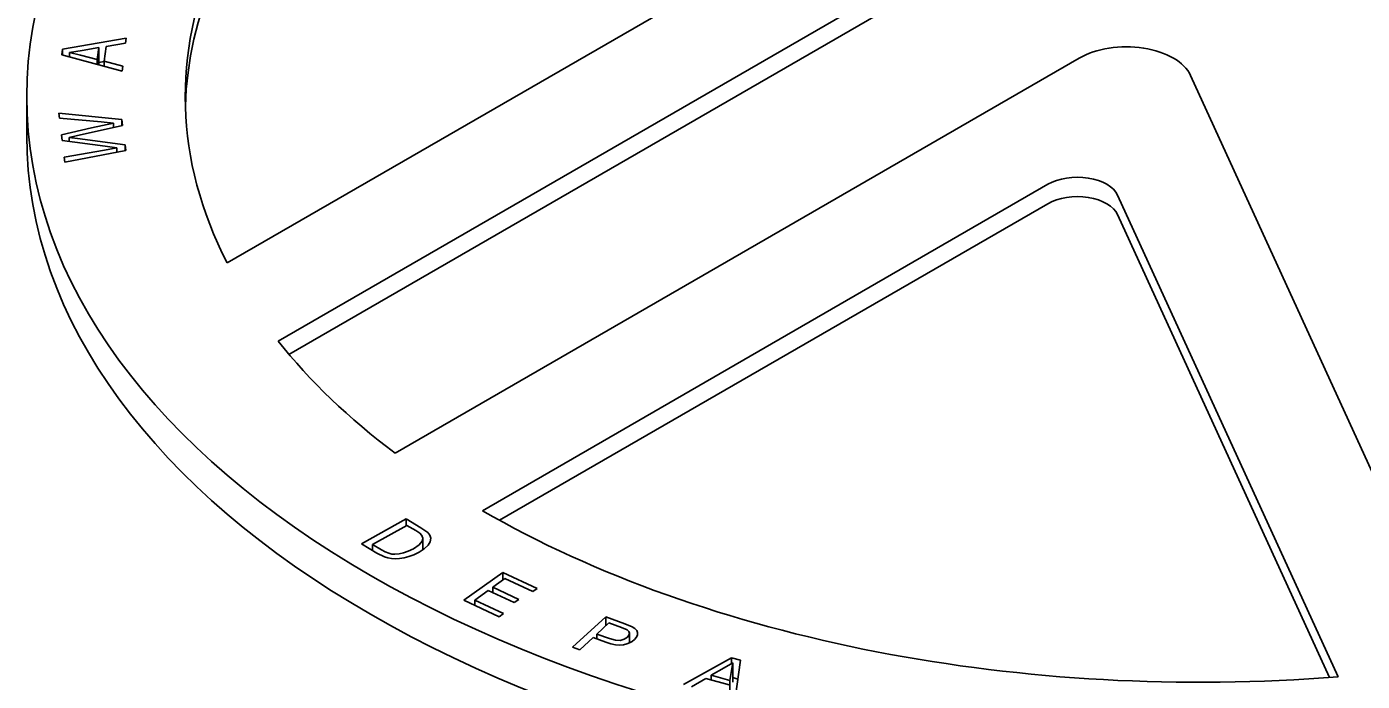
# Model space of a CAD drawing. Extents: x 99862 to 103151, y 100000 to 105076.
# Drawn here: x 101614.8 to 101878.1, y 103195.1 to 103324.1 of the extents above; entities that cross this region are included whole.
import ezdxf

# ---------------------------------------------------------------- set-up
doc = ezdxf.new("R2010")
doc.units = 0
doc.layers.add('Level 19', color=7, linetype='Continuous')

msp = doc.modelspace()

# ---------------------------------------------------------------- linework, layer by layer
at = {"layer": 'Level 19'}
for p, q in [((101810.98, 103367.97), (101654.32, 103277.55)), ((101664.37, 103262.13), (101819.74, 103351.83)), ((101666.5, 103259.54), (101819.74, 103348)), ((101634.44, 103321.85), (101621.88, 103319.67)), ((101634.32, 103320.85), (101634.44, 103321.85)), ((101621.88, 103319.67), (101621.75, 103318.55)), ((101621.88, 103318.51), (101621.88, 103319.67)), ((101623.23, 103319.05), (101625.74, 103319.46)), ((101623.23, 103318.15), (101623.23, 103319.05)), ((101625.43, 103318.49), (101623.23, 103319.05)), ((101625.74, 103319.46), (101629.02, 103319.99)), ((101629.02, 103319.99), (101628.73, 103317.65)), ((101629.02, 103316.61), (101629.02, 103319.99)), ((101630.1, 103317.3), (101630.46, 103320.22)), ((101630.46, 103320.22), (101634.32, 103320.85)), ((101621.75, 103318.55), (101633.65, 103315.37)), ((101628.73, 103317.65), (101625.43, 103318.49)), ((101628.73, 103316.68), (101628.73, 103317.65)), ((101630.1, 103317.27), (101629.02, 103317.08)), ((101630.1, 103316.32), (101630.1, 103317.3)), ((101633.77, 103316.37), (101630.1, 103317.3)), ((101633.65, 103315.37), (101633.77, 103316.37)), ((101822.25, 103317.93), (101687.43, 103240.06)), ((101897.18, 103198.74), (101844.24, 103314.5)), ((101614.82, 103310.38), (101614.82, 103302.72)), ((101633.59, 103305.81), (101621.13, 103307.07)), ((101621.13, 103307.07), (101621.26, 103306.09)), ((101621.26, 103306.09), (101629.49, 103305.35)), ((101633.59, 103304.63), (101633.59, 103305.81)), ((101633.73, 103304.66), (101633.59, 103305.81)), ((101627.62, 103304.16), (101621.67, 103302.83)), ((101624.58, 103302.61), (101633.73, 103304.66)), ((101631.95, 103305.13), (101627.62, 103304.16)), ((101629.49, 103305.35), (101631.95, 103305.13)), ((101631.95, 103304.26), (101631.95, 103305.13)), ((101621.67, 103302.83), (101621.81, 103301.66)), ((101621.81, 103301.66), (101630.3, 103300.54)), ((101623.22, 103302.31), (101624.58, 103302.61)), ((101623.22, 103301.47), (101623.22, 103302.31)), ((101624.84, 103302.09), (101623.22, 103302.31)), ((101634.21, 103300.86), (101624.84, 103302.09)), ((101630.3, 103300.54), (101632.57, 103300.24)), ((101634.21, 103299.67), (101634.21, 103300.86)), ((101634.35, 103299.7), (101634.21, 103300.86)), ((101630.18, 103299.81), (101622.22, 103298.4)), ((101622.22, 103298.4), (101622.34, 103297.42)), ((101622.34, 103297.42), (101634.35, 103299.7)), ((101632.57, 103300.24), (101630.18, 103299.81)), ((101632.57, 103299.36), (101632.57, 103300.24)), ((101704.66, 103228.72), (101816.11, 103293.06)), ((101829.85, 103290.91), (101873.32, 103195.98)), ((101708.01, 103226.83), (101816.11, 103289.23)), ((101829.85, 103287.09), (101871.63, 103195.85)), ((101689.64, 103227.09), (101680.82, 103222.17)), ((101689.64, 103225.76), (101689.64, 103227.09)), ((101692.51, 103225.38), (101689.64, 103227.09)), ((101682.98, 103222.05), (101689.77, 103225.84)), ((101689.77, 103225.84), (101691.5, 103224.8)), ((101691.5, 103224.8), (101692.29, 103224.28)), ((101692.29, 103224.28), (101692.72, 103223.86)), ((101693.86, 103224.42), (101692.51, 103225.38)), ((101694.28, 103223.89), (101693.86, 103224.42)), ((101680.82, 103222.17), (101683.82, 103220.38)), ((101682.98, 103220.88), (101682.98, 103222.05)), ((101684.74, 103221), (101682.98, 103222.05)), ((101692.16, 103221.99), (101691.03, 103221.24)), ((101692.75, 103222.69), (101692.16, 103221.99)), ((101692.72, 103223.86), (101692.9, 103223.31)), ((101692.9, 103223.31), (101692.75, 103222.69)), ((101692.9, 103221.03), (101692.9, 103223.31)), ((101693.19, 103221.21), (101693.93, 103221.91)), ((101693.93, 103221.91), (101694.35, 103222.62)), ((101694.45, 103223.34), (101694.28, 103223.89)), ((101694.35, 103222.62), (101694.45, 103223.34)), ((101683.82, 103220.38), (101685.31, 103219.66)), ((101685.5, 103220.59), (101684.74, 103221)), ((101685.31, 103219.66), (101686.03, 103219.44)), ((101686.17, 103220.33), (101685.5, 103220.59)), ((101686.03, 103219.44), (101686.74, 103219.31)), ((101686.79, 103220.19), (101686.17, 103220.33)), ((101686.74, 103219.31), (101687.48, 103219.27)), ((101687.37, 103220.15), (101686.79, 103220.19)), ((101688.21, 103220.22), (101687.37, 103220.15)), ((101687.48, 103219.27), (101688.3, 103219.31)), ((101689.1, 103220.41), (101688.21, 103220.22)), ((101688.3, 103219.31), (101689.19, 103219.44)), ((101690.04, 103220.75), (101689.1, 103220.41)), ((101689.19, 103219.44), (101690.15, 103219.68)), ((101691.03, 103221.24), (101690.04, 103220.75)), ((101690.15, 103219.68), (101691.15, 103220.05)), ((101691.15, 103220.05), (101692.16, 103220.54)), ((101692.16, 103220.54), (101693.19, 103221.21)), ((101693.08, 103221.14), (101692.9, 103221.27)), ((101708.65, 103216.57), (101700.95, 103211.07)), ((101708.65, 103215.06), (101708.65, 103216.57)), ((101715.44, 103213.41), (101708.65, 103216.57)), ((101706.68, 103213.64), (101709.05, 103215.34)), ((101706.68, 103212.6), (101706.68, 103213.64)), ((101711.82, 103211.25), (101706.68, 103213.64)), ((101709.05, 103215.34), (101714.56, 103212.77)), ((101714.56, 103212.77), (101715.44, 103213.41)), ((101700.95, 103211.07), (101707.92, 103207.82)), ((101703.12, 103211.1), (101705.79, 103213.01)), ((101703.12, 103210.05), (101703.12, 103211.1)), ((101708.81, 103208.45), (101703.12, 103211.1)), ((101705.79, 103213.01), (101710.93, 103210.61)), ((101710.93, 103210.61), (101711.82, 103211.25)), ((101707.92, 103207.82), (101708.81, 103208.45)), ((101728.94, 103207.81), (101722.42, 103201.81)), ((101727.2, 103204.42), (101729.58, 103206.61)), ((101728.94, 103206.02), (101728.94, 103207.81)), ((101732.69, 103206.45), (101728.94, 103207.81)), ((101729.58, 103206.61), (101732.06, 103205.72)), ((101732.06, 103205.72), (101733.2, 103205.23)), ((101734.14, 103205.85), (101732.69, 103206.45)), ((101734.69, 103205.5), (101734.14, 103205.85)), ((101735.06, 103205.12), (101734.69, 103205.5)), ((101723.82, 103201.31), (101726.45, 103203.73)), ((101726.45, 103203.73), (101728.97, 103202.82)), ((101727.2, 103203.46), (101727.2, 103204.42)), ((101729.71, 103203.51), (101727.2, 103204.42)), ((101730.85, 103203.2), (101729.71, 103203.51)), ((101731.79, 103203.17), (101730.85, 103203.2)), ((101732.56, 103203.38), (101731.79, 103203.17)), ((101733.21, 103203.8), (101732.56, 103203.38)), ((101733.2, 103205.23), (101733.51, 103204.93)), ((101733.52, 103204.19), (101733.21, 103203.8)), ((101733.51, 103204.93), (101733.62, 103204.57)), ((101733.62, 103204.57), (101733.52, 103204.19)), ((101733.62, 103202.66), (101733.62, 103204.57)), ((101733.66, 103202.68), (101734.18, 103202.97)), ((101734.18, 103202.97), (101734.63, 103203.32)), ((101734.63, 103203.32), (101735.02, 103203.78)), ((101735.02, 103203.78), (101735.22, 103204.25)), ((101735.24, 103204.71), (101735.06, 103205.12)), ((101735.22, 103204.25), (101735.24, 103204.71)), ((101722.42, 103201.81), (101723.82, 103201.31)), ((101728.97, 103202.82), (101729.96, 103202.5)), ((101729.96, 103202.5), (101730.87, 103202.31)), ((101730.87, 103202.31), (101731.69, 103202.25)), ((101731.69, 103202.25), (101732.43, 103202.31)), ((101732.43, 103202.31), (101733.08, 103202.46)), ((101733.08, 103202.46), (101733.66, 103202.68)), ((101753.73, 103199.73), (101744.28, 103194.47)), ((101749.75, 103196.29), (101752.3, 103197.77)), ((101752.3, 103197.77), (101754.01, 103198.75)), ((101753.73, 103198.59), (101753.73, 103199.73)), ((101755.49, 103199.24), (101753.73, 103199.73)), ((101754.01, 103198.75), (101753.75, 103197.25)), ((101754.01, 103194.92), (101754.01, 103198.75)), ((101754.47, 103191.69), (101755.49, 103199.24)), ((101745.85, 103194.04), (101748.69, 103195.68)), ((101748.69, 103195.68), (101753.28, 103194.43)), ((101749.75, 103195.39), (101749.75, 103196.29)), ((101753.43, 103195.29), (101749.75, 103196.29)), ((101753.75, 103197.25), (101753.43, 103195.29)), ((101753.43, 103191.98), (101753.43, 103195.29)), ((101754.99, 103195.55), (101754.01, 103195.82))]:
    msp.add_line(p, q, dxfattribs=at)
msp.add_ellipse((101846.07, 103310.38), major_axis=(231.25, 0), ratio=0.57735, dxfattribs=at)
for centre, major_axis, start_param, end_param in [((101846.07, 103310.38), (200, 0), 1.282496, 3.429893), ((101846.07, 103306.55), (200, 0), 1.309356, 3.125019), ((101831.54, 103312.57), (-13.13, 0), 3.399731, 5.497974), ((101846.07, 103302.72), (231.25, 0), 3.141593, 6.28318), ((101821.91, 103289.71), (-8.21, 0), 3.398916, 5.497787), ((101821.91, 103285.88), (-8.21, 0), 3.398916, 5.497787), ((101846.07, 103310.38), (200, 0), 3.572653, 3.79637), ((101846.07, 103310.38), (200, 0), 3.927048, 4.849057)]:
    msp.add_ellipse(centre, major_axis=major_axis, ratio=0.57735, start_param=start_param, end_param=end_param, dxfattribs=at)

doc.saveas('drawing.dxf')
